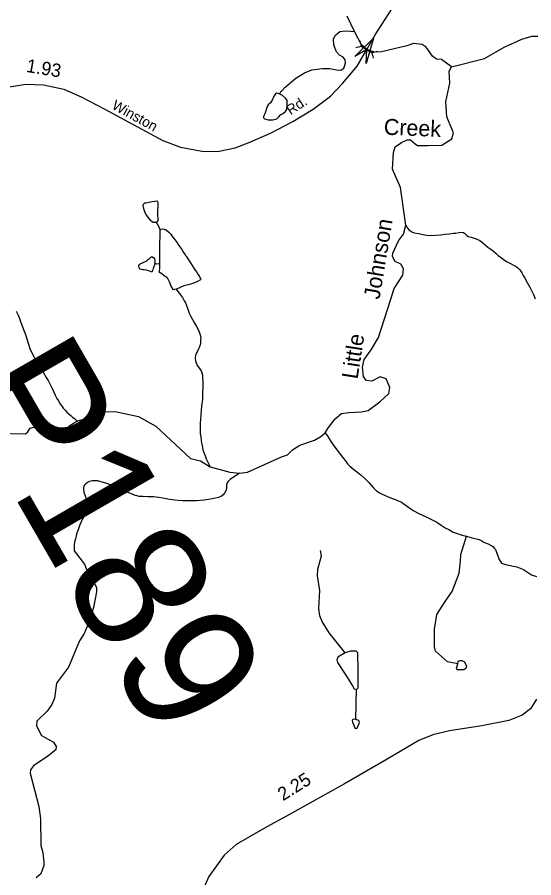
# Model space of a CAD drawing. Extents: x 2056842 to 2160602, y 826753 to 1016856.
# Drawn here: x 2090178 to 2095016, y 998061 to 1006125 of the extents above; entities that cross this region are included whole.
import ezdxf

# ---------------------------------------------------------------- set-up
doc = ezdxf.new("R2010")
doc.units = 0
for name, color, linetype in [('Exist Hydrographic Creek Single Shore', 7, 'Continuous'), ('Exist Hydrographic Creek Single Shore Label', 7, 'Continuous'), ('Exist Hydrographic Misc Water Feature', 7, 'Continuous'), ('Exist Road Secondary Mileage Hundredths English Label', 7, 'Continuous'), ('Exist Road Secondary Structure Pipe CELL', 7, 'Continuous'), ('Exist Road Secondary Structure Pipe Number Label', 7, 'Continuous'), ('Exist Road Secondary Structure Standard Bridge Attributed CELL', 7, 'Continuous'), ('Exist Road Secondary Type 41 Attributed', 7, 'Continuous'), ('Exist Road Secondary Type 51 Attributed', 7, 'Continuous'), ('Exist Road Secondary Type 51 Label', 7, 'Continuous')]:
    doc.layers.add(name, color=color, linetype=linetype)

msp = doc.modelspace()

# ---------------------------------------------------------------- linework, layer by layer
at = {"layer": 'Exist Hydrographic Creek Single Shore'}
for points in [[(2094245.3, 1005659), (2094553.1, 1005738.7), (2094739, 1005845), (2094903.4, 1005920.9), (2094996.9, 1005948.7), (2095053.8, 1005947.5)], [(2093062.4, 1002230.2), (2093092, 1002281.5), (2093156, 1002361.8), (2093216.7, 1002412.4), (2093283.7, 1002422.5), (2093401.5, 1002428), (2093466, 1002439.3), (2093574.8, 1002520.3), (2093659.5, 1002599.3), (2093667.1, 1002654.9), (2093632.9, 1002735.9), (2093578.6, 1002754.9), (2093500.2, 1002715.7), (2093447.1, 1002722), (2093421.8, 1002757.4), (2093411.6, 1002847.2), (2093426.8, 1002918.1), (2093492.6, 1003007.9), (2093560.8, 1003125.1), (2093670.9, 1003464.1), (2093708.8, 1003582.2), (2093791, 1003708.7), (2093797.3, 1003767.5), (2093769.5, 1003811.8), (2093717.6, 1003835.8), (2093693.6, 1003883.9), (2093694.9, 1003915.5), (2093749.2, 1004029.4), (2093794.8, 1004092.6), (2093816.4, 1004177.2), (2093766.2, 1004529.1), (2093692.8, 1004700.6), (2093703, 1004858.7), (2093716.9, 1004909.3), (2093776.2, 1004949.8), (2093829.3, 1004977.6), (2093860.9, 1004976.3), (2093906.4, 1004939.6), (2093925.4, 1004921.9), (2094027.8, 1004923.2), (2094155.5, 1004925.7), (2094247.8, 1004985.2), (2094264.2, 1005042.1), (2094201, 1005191.4), (2094192.2, 1005331.1), (2094230.1, 1005507.1), (2094222.5, 1005618.4), (2094245.3, 1005659)], [(2091668.2, 1003578.3), (2091674.4, 1003566.3), (2091696.3, 1003538.4), (2091726.5, 1003498.5), (2091742.7, 1003468.5), (2091754.8, 1003448.6), (2091764.8, 1003422.7), (2091776.9, 1003388.7), (2091789, 1003350.7), (2091805.2, 1003320.8), (2091819.1, 1003292.8), (2091837.2, 1003258.8), (2091857.5, 1003227), (2091879.6, 1003185), (2091889.7, 1003159.1), (2091897.7, 1003127.1), (2091895.8, 1003099), (2091894, 1003069.1), (2091886, 1003037.1), (2091875.9, 1003017), (2091866.1, 1002997), (2091858.1, 1002981), (2091852.2, 1002964.9), (2091846.2, 1002940.9), (2091844.4, 1002928.9), (2091846.4, 1002904.9), (2091850.5, 1002890.9), (2091856.5, 1002878.9), (2091860.6, 1002868.9), (2091874.5, 1002847), (2091884.8, 1002835), (2091900.8, 1002811), (2091908.8, 1002793.1), (2091914.7, 1002771.1), (2091914.9, 1002743.1), (2091915.1, 1002717.1), (2091915.1, 1002691.1), (2091915.1, 1002651.1), (2091913.3, 1002619.1), (2091913.5, 1002577), (2091913.5, 1002543.1), (2091907.7, 1002505.1), (2091903.8, 1002477.1), (2091899.9, 1002443), (2091898.1, 1002397), (2091894.2, 1002357.1), (2091892.3, 1002321), (2091890.3, 1002287), (2091890.5, 1002257.1), (2091892.6, 1002223), (2091896.7, 1002193.1), (2091900.8, 1002157.1), (2091904.9, 1002137.1), (2091909, 1002111.1), (2091917, 1002071.2), (2091925.2, 1002047.2), (2091937.3, 1002015.2), (2091947.3, 1001987.2), (2091985, 1001910.6)], [(2090168.9, 1003369.6), (2090187.1, 1003333.7), (2090199.2, 1003301.7), (2090213.4, 1003263.8), (2090229.4, 1003223.8), (2090243.5, 1003183.8), (2090255.6, 1003151.9), (2090265.9, 1003121.9), (2090271.8, 1003101.9), (2090278, 1003079.9), (2090290.1, 1003042), (2090294, 1003028.1), (2090308.1, 1002992.1), (2090330.3, 1002952.2), (2090348.5, 1002914.1), (2090370.5, 1002874.3), (2090392.6, 1002838.4), (2090420.7, 1002798.4), (2090450.8, 1002750.5), (2090467, 1002722.5), (2090487.1, 1002684.6), (2090505.4, 1002646.7), (2090521.4, 1002610.7), (2090533.5, 1002584.7), (2090549.5, 1002552.8), (2090563.6, 1002528.9), (2090583.7, 1002494.9), (2090597.9, 1002477), (2090609.7, 1002461), (2090625.9, 1002443), (2090644, 1002425.1), (2090666.1, 1002405.1), (2090684, 1002389.2), (2090700.2, 1002373.2), (2090714.1, 1002363.4), (2090734.2, 1002347.4), (2090741.4, 1002341.7)], [(2089975.9, 1002228.4), (2090254.7, 1002220.7), (2090278.8, 1002238.4), (2090300.2, 1002275.1), (2090372.3, 1002294), (2090543, 1002232.8), (2090618.9, 1002249.8), (2090672, 1002300.4), (2090741.4, 1002341.7), (2090866.7, 1002377.5), (2090984.3, 1002426.9), (2091096.8, 1002431.9), (2091313.3, 1002382.1), (2091476, 1002292.1), (2091801.3, 1001991.2), (2091893.9, 1001968.4)], [(2092258.9, 1001852), (2092336, 1001860.8), (2092652, 1002005.1), (2092709.7, 1002024), (2092757.7, 1002072.1), (2092826, 1002113.8), (2092963.8, 1002160.6), (2093023.2, 1002194.8), (2093062.4, 1002230.2)], [(2093062.4, 1002230.2), (2093088.6, 1002194.8), (2093116.7, 1002150.9), (2093146.9, 1002107), (2093181.1, 1002059.2), (2093205.1, 1002027.2), (2093231.3, 1001993.3), (2093251.2, 1001967.3), (2093271.3, 1001941.4), (2093291.6, 1001921.5), (2093329.6, 1001887.6), (2093369.7, 1001857.7), (2093397.8, 1001833.8), (2093429.8, 1001805.9), (2093470, 1001764), (2093510.2, 1001718.2), (2093544.2, 1001686.3), (2093570.3, 1001668.4), (2093596.3, 1001654.4), (2093644.5, 1001632.6), (2093682.5, 1001618.6), (2093726.5, 1001602.8), (2093752.6, 1001590.9), (2093774.5, 1001583), (2093790.5, 1001571.1), (2093834.6, 1001539.2), (2093884.8, 1001503.4), (2093939, 1001473.6), (2094007, 1001443.7), (2094057.1, 1001417.9), (2094109.2, 1001392), (2094149.1, 1001364.2), (2094187.3, 1001340.3), (2094219.3, 1001324.4), (2094261.5, 1001300.5), (2094297.4, 1001286.6), (2094345.6, 1001272.8), (2094386.4, 1001262)], [(2091893.9, 1001968.4), (2091985, 1001910.6), (2092168.9, 1001861), (2092258.9, 1001852)], [(2092258.9, 1001852), (2092173.9, 1001791.9), (2092154, 1001773.9), (2092142.1, 1001757.9), (2092138, 1001735.8), (2092138.2, 1001709.9), (2092132.3, 1001685.8), (2092120.4, 1001665.8), (2092108.5, 1001649.7), (2092092.5, 1001635.8), (2092064.4, 1001623.6), (2092036.5, 1001617.5), (2092002.5, 1001611.3), (2091968.6, 1001605.3), (2091928.6, 1001599.1), (2091892.6, 1001597.1), (2091856.5, 1001594.9), (2091804.6, 1001592.8), (2091766.4, 1001592.7), (2091726.5, 1001594.5), (2091686.5, 1001596.4), (2091604.5, 1001606.1), (2091542.3, 1001617.9), (2091502.3, 1001623.9), (2091456.4, 1001629.6), (2091400.4, 1001631.5), (2091354.5, 1001633.4), (2091318.4, 1001635.2), (2091302.4, 1001639.2), (2091284.4, 1001643.1), (2091248.3, 1001659), (2091198.2, 1001676.9), (2091156.2, 1001694.7), (2091126.3, 1001710.6), (2091096.1, 1001722.5), (2091072.1, 1001734.5), (2091036, 1001748.4), (2091008, 1001758.3), (2090974.1, 1001768.1), (2090952, 1001774.1), (2090931.9, 1001780), (2090897.8, 1001782), (2090880, 1001781.9), (2090856, 1001773.8), (2090836.1, 1001763.7), (2090820.1, 1001751.6), (2090808, 1001741.7), (2090802.1, 1001729.7), (2090798.2, 1001717.6), (2090798.2, 1001703.6), (2090802.3, 1001675.5), (2090816.4, 1001631.6), (2090826.5, 1001607.7), (2090840.6, 1001573.7), (2090844.7, 1001559.8), (2090846.6, 1001543.8), (2090842.9, 1001523.8), (2090834.9, 1001499.7), (2090820.9, 1001475.6), (2090807, 1001453.7), (2090791, 1001425.6), (2090777.3, 1001395.5), (2090765.4, 1001369.5), (2090755.3, 1001341.4), (2090741.4, 1001307.5), (2090733.6, 1001283.4), (2090729.5, 1001263.4), (2090723.8, 1001237.3), (2090715.8, 1001207.3), (2090711.9, 1001181.4), (2090711.9, 1001153.3), (2090712.1, 1001123.3), (2090807.8, 1000998.3), (2090848.2, 1000894.5), (2090886.6, 1000832.7), (2090908.7, 1000808.7), (2090920.6, 1000776.7), (2090920.8, 1000740.7), (2090893.3, 1000592.7), (2090849.7, 1000454.4), (2090806, 1000350.4), (2090762.3, 1000282.2), (2090659, 1000035.8), (2090547.4, 999885.5), (2090527.9, 999745.5), (2090502.1, 999685.4), (2090460.3, 999623.3), (2090360.6, 999528.9), (2090358.8, 999485), (2090406.9, 999395.1), (2090517.3, 999330.8), (2090543.9, 999291.5), (2090540.1, 999261.1), (2090464.1, 999200.3), (2090329.8, 999110.3), (2090302, 999073.6), (2090298.2, 999040.6), (2090381.8, 998729.4)], [(2094386.4, 1001262), (2094425.6, 1001251.1), (2094463.7, 1001241.1), (2094491.6, 1001233.3), (2094519.7, 1001223.4), (2094549.6, 1001207.4), (2094569.7, 1001197.5), (2094589.8, 1001189.6), (2094611.7, 1001177.6), (2094621.8, 1001171.6), (2094631.8, 1001165.7), (2094647.8, 1001145.8), (2094654, 1001139.8), (2094655.8, 1001135.8), (2094689.5, 1001049.6), (2094714.9, 1001009.1), (2094750.6, 1000996.9), (2094856, 1000974.9), (2094920.1, 1000951.1), (2094994.4, 1000899.3), (2095042.4, 1000883.4)], [(2090381.8, 998729.4), (2090395.7, 998613.4), (2090398.1, 998363.1), (2090418.2, 998297.2), (2090428.7, 998205.2), (2090426.6, 998177.1), (2090401, 998097.1), (2090357.1, 998061)]]:
    msp.add_lwpolyline(points, dxfattribs=at)
at = {"layer": 'Exist Hydrographic Misc Water Feature'}
for points in [[(2094245.3, 1005659), (2094150.9, 1005729.9), (2094104.2, 1005733.6), (2094068.8, 1005761.5), (2094009.3, 1005845), (2093971.4, 1005870.3), (2093887.9, 1005877.9), (2093827.3, 1005857.6), (2093590.6, 1005802), (2093524.8, 1005798.2), (2093451.1, 1005822.9), (2093402.2, 1005866.5), (2093335.7, 1005991.1), (2093266.9, 1006136)], [(2092632.9, 1005407), (2092683.5, 1005465.7), (2092788.4, 1005553), (2092868.1, 1005604.9), (2092938.9, 1005631.4), (2093036.2, 1005645.3), (2093105.2, 1005645.7), (2093167.1, 1005633.1), (2093208.8, 1005630.5), (2093236.7, 1005648.3), (2093251.8, 1005693.8), (2093249.3, 1005725.4), (2093230.3, 1005750.7), (2093197.5, 1005771), (2093167.1, 1005800.1), (2093144.4, 1005862.1), (2093140.6, 1005922.8), (2093159.5, 1005958.2), (2093198.7, 1005991.1), (2093258.1, 1005998.7), (2093300.3, 1005996.2), (2093335.7, 1005991.1)], [(2092632.9, 1005407), (2092621.5, 1005412), (2092606.4, 1005413.3), (2092596.2, 1005407), (2092577.3, 1005379.2), (2092569.7, 1005355.1), (2092549.5, 1005322.2), (2092528, 1005305.8), (2092520.4, 1005289.3), (2092497.6, 1005218.5), (2092485, 1005195.7), (2092485, 1005183.1), (2092493.8, 1005174.2), (2092529.2, 1005165.3), (2092573.5, 1005165.3), (2092610.1, 1005174.2), (2092626.6, 1005189.4), (2092646.8, 1005212.2), (2092662, 1005219.7), (2092675.9, 1005228.6), (2092689.8, 1005242.5), (2092702.4, 1005260.2), (2092706.2, 1005300.7), (2092705, 1005343.7), (2092694.9, 1005364), (2092663.3, 1005391.8), (2092632.9, 1005407)], [(2091480.2, 1004205.8), (2091488.2, 1004209.8), (2091496.2, 1004217.8), (2091500.3, 1004225.8), (2091498.2, 1004235.8), (2091498.2, 1004245.8), (2091496.2, 1004263.8), (2091496, 1004277.8), (2091496, 1004289.8), (2091494.1, 1004303.8), (2091496, 1004321.8), (2091497.8, 1004343.8), (2091497.8, 1004367.8), (2091497.8, 1004379.8), (2091495.6, 1004399.8), (2091485.7, 1004401.8), (2091467.7, 1004399.6), (2091443.7, 1004395.6), (2091427.7, 1004393.5), (2091413.8, 1004389.5), (2091399.8, 1004387.4), (2091383.8, 1004383.4), (2091371.7, 1004381.4), (2091367.8, 1004379.5), (2091357.8, 1004371.4), (2091353.9, 1004361.4), (2091359.8, 1004333.3), (2091370.1, 1004305.4), (2091384, 1004275.5), (2091398.2, 1004253.4), (2091410.1, 1004237.6), (2091424.2, 1004223.5), (2091438.4, 1004213.6), (2091452.3, 1004205.7), (2091468.3, 1004203.7), (2091480.2, 1004205.8)], [(2091480.2, 1004205.8), (2091488.4, 1004187.8), (2091500.5, 1004165.9), (2091518.5, 1004129.9)], [(2091513.6, 1003815.9), (2091515.3, 1003931.8), (2091515.1, 1003983.9), (2091514.8, 1004025.8), (2091516.7, 1004053.8), (2091516.7, 1004075.9), (2091516.7, 1004095.9), (2091516.7, 1004101.8), (2091516.5, 1004119.9), (2091518.5, 1004129.9)], [(2091518.5, 1004129.9), (2091524.5, 1004137.9), (2091534.5, 1004141.9), (2091554.6, 1004139.9), (2091574.5, 1004132.1), (2091596.7, 1004110.1), (2091614.7, 1004094.1), (2091632.8, 1004068.2), (2091652.8, 1004046.3), (2091668.8, 1004020.4), (2091685, 1003994.5), (2091701, 1003974.5), (2091719.1, 1003948.4), (2091735.3, 1003920.5), (2091751.3, 1003898.6), (2091755.4, 1003892.7), (2091761.3, 1003886.6), (2091777.3, 1003860.7), (2091801.5, 1003824.8), (2091815.7, 1003798.7), (2091831.7, 1003772.9), (2091845.8, 1003755), (2091855.8, 1003738.9), (2091870, 1003719), (2091881.9, 1003703.1), (2091889.9, 1003687.1), (2091896, 1003677), (2091898.1, 1003671.1), (2091894, 1003663), (2091859.9, 1003645), (2091824.1, 1003630.8), (2091778.1, 1003616.7), (2091740.2, 1003606.6), (2091710.3, 1003596.5), (2091690.4, 1003586.4), (2091668.2, 1003578.3)], [(2093816.4, 1004177.2), (2093828.4, 1004157.2), (2093844.4, 1004133.2), (2093872.5, 1004115.2), (2093896.7, 1004105.4), (2093936.7, 1004097.5), (2093978.8, 1004089.6), (2094010.7, 1004083.7), (2094052.6, 1004079.9), (2094094.6, 1004082), (2094144.6, 1004086.1), (2094182.6, 1004092.3), (2094224.6, 1004096.4), (2094262.7, 1004100.5), (2094286.7, 1004102.5), (2094314.6, 1004108.7), (2094340.5, 1004110.7), (2094358.5, 1004106.8), (2094370.6, 1004098.8), (2094388.7, 1004080.9), (2094402.6, 1004070.9), (2094430.7, 1004063.1), (2094474.8, 1004049.2), (2094510.9, 1004033.3), (2094539, 1004011.4), (2094562.9, 1003989.4), (2094586.9, 1003969.6), (2094613, 1003951.6), (2094639.2, 1003931.7), (2094659.1, 1003915.7), (2094683.3, 1003893.9), (2094713.2, 1003870), (2094741.3, 1003850), (2094767.4, 1003834.1), (2094803.5, 1003814.2), (2094825.6, 1003802.2), (2094849.6, 1003790.3), (2094867.7, 1003776.5), (2094885.7, 1003758.6), (2094903.7, 1003728.6), (2094917.9, 1003704.6), (2094931.8, 1003678.7), (2094954, 1003640.6), (2094980.2, 1003594.7), (2095012.4, 1003526.8), (2095028.6, 1003484.9)], [(2091463.6, 1003813.7), (2091459.7, 1003795.8), (2091451.7, 1003771.7), (2091447.6, 1003757.6), (2091443.7, 1003745.6), (2091439.8, 1003737.6), (2091409.9, 1003747.6), (2091389.8, 1003753.4), (2091367.8, 1003757.4), (2091355.7, 1003759.4), (2091341.8, 1003761.3), (2091329.7, 1003765.3), (2091323.7, 1003773.3), (2091317.6, 1003785.2), (2091317.6, 1003799.3), (2091321.5, 1003807.3), (2091329.5, 1003813.3), (2091351.6, 1003823.3), (2091371.5, 1003833.4), (2091385.5, 1003839.4), (2091395.5, 1003845.5), (2091399.4, 1003851.4), (2091409.4, 1003859.5), (2091423.4, 1003871.5), (2091433.2, 1003879.6), (2091445.3, 1003879.6), (2091457.4, 1003871.6), (2091463.4, 1003859.7), (2091467.5, 1003841.7), (2091465.6, 1003821.7), (2091463.6, 1003813.7)], [(2091463.6, 1003813.7), (2091483.5, 1003815.8), (2091505.6, 1003815.9), (2091513.6, 1003815.9)], [(2091668.2, 1003578.3), (2091652.2, 1003572.3), (2091646.3, 1003570.3), (2091640.3, 1003574.3), (2091616.1, 1003612.1), (2091604, 1003644.1), (2091589.9, 1003676.1), (2091578, 1003688), (2091570, 1003692), (2091557.9, 1003700), (2091531.9, 1003722), (2091517.7, 1003729.8), (2091511.8, 1003733.8), (2091513.6, 1003781.8), (2091513.6, 1003815.9)], [(2094303.8, 1000066.5), (2094206.8, 1000084.8), (2094096.5, 1000184.5), (2094086.2, 1000226.4), (2094085.8, 1000390.5), (2094109.4, 1000528.6), (2094187.1, 1000648.7), (2094252.7, 1000743), (2094316.3, 1000915.2), (2094330, 1001027.3), (2094331.6, 1001089.2), (2094386.4, 1001262)], [(2093248.4, 1000170.4), (2093099.9, 1000357.5), (2093033.7, 1000461.2), (2093011.5, 1000517.1), (2093003.3, 1000585.2), (2093012.8, 1000753.1), (2092990.2, 1000891.1), (2092994.1, 1000953.1), (2093027.7, 1001077.2), (2093019.5, 1001129.2)], [(2093248.4, 1000170.4), (2093180.1, 1000129), (2093170.3, 1000104.5), (2093177.7, 1000077.7), (2093255.7, 999958.1), (2093319.2, 999860.4), (2093333.8, 999831.1), (2093355.8, 999823.8)], [(2093355.8, 999823.8), (2093370.4, 999840.9), (2093370.4, 999870.2), (2093372.8, 1000006.9), (2093368, 1000170.4), (2093353.3, 1000185.1), (2093299.6, 1000185.1), (2093248.4, 1000170.4)], [(2094303.8, 1000066.5), (2094308.7, 1000090.9), (2094325.7, 1000098.2), (2094342.8, 1000098.2), (2094367.2, 1000083.5), (2094386.7, 1000044.5), (2094379.4, 1000022.5), (2094359.9, 1000010.3), (2094298.9, 1000010.3), (2094291.6, 1000025), (2094303.8, 1000066.5)], [(2093348.4, 999545.5), (2093353.3, 999689.6), (2093355.8, 999823.8)], [(2093348.4, 999545.5), (2093324, 999548), (2093314.3, 999538.2), (2093319.2, 999518.7), (2093343.6, 999460.1), (2093363.1, 999462.5), (2093385, 999516.3), (2093377.7, 999535.8), (2093348.4, 999545.5)]]:
    msp.add_lwpolyline(points, dxfattribs=at)
at = {"layer": 'Exist Road Secondary Structure Pipe CELL'}
for p, q in [((2093388.3, 1005903.5), (2093399.3, 1005854)), ((2093350.4, 1005840.3), (2093399.3, 1005854)), ((2093399.3, 1005854), (2093503, 1005791.8)), ((2093551.9, 1005805.5), (2093503, 1005791.8)), ((2093514, 1005742.3), (2093503, 1005791.8))]:
    msp.add_line(p, q, dxfattribs=at)
at = {"layer": 'Exist Road Secondary Structure Standard Bridge Attributed CELL'}
msp.add_lwpolyline([(2093338.6, 1005757.9), (2093513.8, 1005927.5), (2093446.8, 1005693), (2093451.1, 1005822.9)], close=True, dxfattribs=at)
at = {"layer": 'Exist Road Secondary Type 41 Attributed'}
msp.add_lwpolyline([(2095041.3, 999734.6), (2094985.8, 999644.9), (2094906.4, 999583.6), (2094781.6, 999535.9), (2094529.8, 999483.7), (2094225.8, 999438.3), (2094069.3, 999402), (2093938.9, 999348.6), (2093644, 999173.8), (2093244.7, 998939.9), (2092699.1, 998636.8), (2092515.4, 998539.2), (2092228.7, 998373.4), (2092115.3, 998273.5), (2091972.4, 998071.4), (2091870.3, 997842.1)], dxfattribs=at)
at = {"layer": 'Exist Road Secondary Type 51 Attributed'}
for points in [[(2093531.9, 1005960.8), (2093753.5, 1006308.1), (2093839.6, 1006436.3), (2093984.3, 1006626.5), (2094105.6, 1006745.7), (2094217.9, 1006831.9), (2094298.4, 1006881.9), (2094444.4, 1006960.9), (2094534.9, 1007000.5), (2094698.2, 1007049.3), (2094824.1, 1007081.1), (2095125.2, 1007140.7), (2095459.8, 1007207.7), (2095906.1, 1007297.9), (2096129.6, 1007341.1), (2096345.6, 1007388.2)], [(2090088.4, 1005468.6), (2090259, 1005497.6), (2090424.6, 1005491.9), (2090616.3, 1005449.9), (2090778.5, 1005378.4), (2090993.4, 1005267.7), (2091265.6, 1005119), (2091542.9, 1004970.9), (2091706.3, 1004908.4), (2091927.4, 1004866.4), (2092069.8, 1004869.3), (2092218.3, 1004902.2), (2092356.7, 1004955.5), (2092551.2, 1005039), (2092761, 1005149.1), (2092950.5, 1005263.7), (2093111.5, 1005385.2), (2093226.1, 1005505.5), (2093360.5, 1005666.2), (2093451.1, 1005822.9), (2093531.9, 1005960.8)]]:
    msp.add_lwpolyline(points, dxfattribs=at)

# ---------------------------------------------------------------- texts
at = {"layer": 'Exist Hydrographic Creek Single Shore Label'}
for s, rotation, p in [('Creek', 357.66286, (2093609.4, 1005024.8)), ('Johnson', 80.54666, (2093570.5, 1003475.5)), ('Little', 81.1273, (2093365.1, 1002728))]:
    msp.add_text(s, height=150, rotation=rotation, dxfattribs=at).set_placement(p)
at = {"layer": 'Exist Road Secondary Mileage Hundredths English Label'}
for s, rotation, p in [('1.93', 350.48646, (2090257.5, 1005613.4)), ('2.25', 31.90925, (2092666.5, 998777.2))]:
    msp.add_text(s, height=125, rotation=rotation, dxfattribs=at).set_placement(p)
at = {"layer": 'Exist Road Secondary Structure Pipe Number Label'}
msp.add_text('P189', height=1230.31, rotation=300, dxfattribs=at).set_placement((2089570, 1002638))
at = {"layer": 'Exist Road Secondary Type 51 Label'}
for s, rotation, p in [('Winston', 331.16804, (2091057.1, 1005272.5)), ('Rd.', 33.17973, (2092738.3, 1005205.2))]:
    msp.add_text(s, height=95, rotation=rotation, dxfattribs=at).set_placement(p)

doc.saveas('drawing.dxf')
